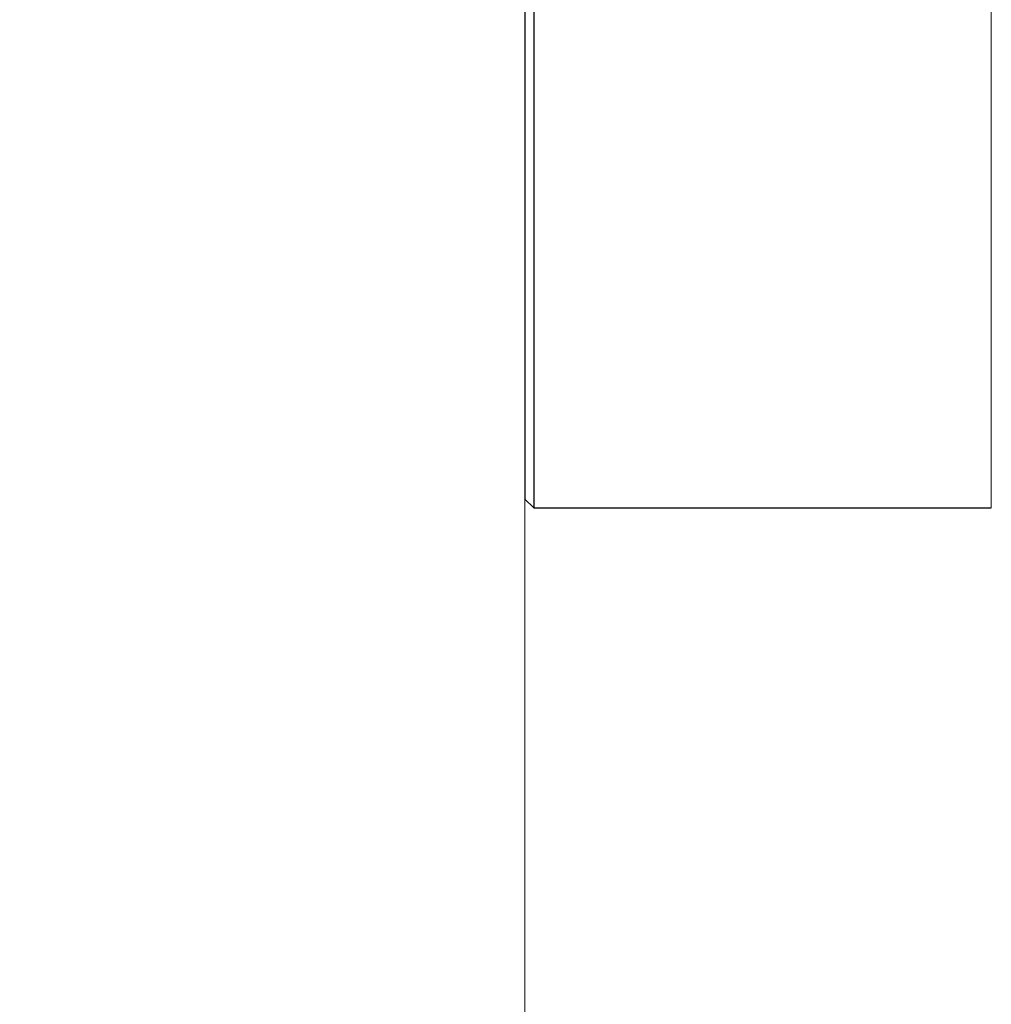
# Model space of a CAD drawing. Header units: inches. Extents: x 0 to 20790, y -12 to 14700.
# Tile 341 of 441: x 13929 to 14150, y 9566 to 9790. Entities that reach past the tile are written whole.
import ezdxf

# ---------------------------------------------------------------- set-up
doc = ezdxf.new("R2010")
doc.units = ezdxf.units.IN
doc.layers.add('1', color=7, linetype='Continuous', true_color=0xffffff)
doc.layers.add('254', color=7, linetype='Continuous', true_color=0xffffff)
doc.styles.add('latin_extended', font='simplex.shx')
doc.dimstyles.get("Standard").update_dxf_attribs({"dimtxt": 0.18, "dimasz": 0.18, "dimexe": 0.18, "dimexo": 0.0625, "dimgap": 0.09, "dimtad": 0, "dimtih": 1, "dimtoh": 1, "dimdec": 4, "dimzin": 0, "dimdsep": 46, "dimtxsty": 'Standard', "dimcen": 0.09, "dimadec": 0, "dimazin": 0, "dimtfac": 1, "dimtdec": 4, "dimtofl": 0, "dimtmove": 0, "dimatfit": 3, "dimfxl": 1, "dimtolj": 1, "dimtzin": 0, "dimarcsym": 0})

# ---------------------------------------------------------------- blocks, each defined once
blk = doc.blocks.new('_U6')
at = {"layer": '254', "color": 3, "linetype": 'Continuous', "lineweight": 13, "transparency": 16777216}
for p, q in [((14453.84, 10348.96), (14453.84, 8475.94)), ((14203.84, 10258.94), (14203.84, 8475.94)), ((14203.84, 8510.94), (12901.42, 8510.94)), ((14081.34, 8510.94), (13958.84, 8510.94)), ((14453.84, 8510.94), (14203.84, 8510.94)), ((14576.34, 8510.94), (14698.84, 8510.94))]:
    blk.add_line(p, q, dxfattribs=at)
at = {"layer": '254', "color": 3, "transparency": 16777216}
for points in [[(14081.34, 8490.52), (14081.34, 8531.36), (14203.84, 8510.94)], [(14576.34, 8531.36), (14576.34, 8490.52), (14453.84, 8510.94)]]:
    blk.add_solid(points, dxfattribs=at)
at = {"layer": 'Defpoints', "color": 0, "transparency": 16777216}
for p in [(14453.84, 10383.96), (14203.84, 10293.94), (14203.84, 8510.94)]:
    blk.add_point(p, dxfattribs=at)
at = {"layer": '254', "color": 2, "lineweight": 13, "transparency": 16777216, "insert": (12962.67, 8694.69), "char_height": 122.5, "attachment_point": 1, "style": 'latin_extended'}
blk.add_mtext('\\A1;250', dxfattribs=at)
blk = doc.blocks.new('_U7')
at = {"layer": '254', "color": 3, "linetype": 'Continuous', "lineweight": 13, "transparency": 16777216}
for p, q in [((14043.84, 10258.94), (14043.84, 8755.94)), ((14203.84, 10258.94), (14203.84, 8755.94)), ((14043.84, 8790.94), (12871.83, 8790.94)), ((13921.34, 8790.94), (13798.84, 8790.94)), ((14043.84, 8790.94), (14203.84, 8790.94)), ((14326.34, 8790.94), (14448.84, 8790.94))]:
    blk.add_line(p, q, dxfattribs=at)
at = {"layer": '254', "color": 3, "transparency": 16777216}
for points in [[(13921.34, 8770.52), (13921.34, 8811.36), (14043.84, 8790.94)], [(14326.34, 8811.36), (14326.34, 8770.52), (14203.84, 8790.94)]]:
    blk.add_solid(points, dxfattribs=at)
at = {"layer": 'Defpoints', "color": 0, "transparency": 16777216}
for p in [(14043.84, 10293.94), (14203.84, 10293.94), (14203.84, 8790.94)]:
    blk.add_point(p, dxfattribs=at)
at = {"layer": '254', "color": 2, "lineweight": 13, "transparency": 16777216, "insert": (12933.08, 9178.86), "char_height": 122.5, "attachment_point": 1, "style": 'latin_extended'}
blk.add_mtext('\\A1;\\C2;Flywheel\\P\\C2;90-240', dxfattribs=at)

msp = doc.modelspace()

# ---------------------------------------------------------------- linework, layer by layer
at = {"layer": '1', "color": 2, "linetype": 'Continuous', "lineweight": 25}
for p, q in [((14045.838, 10908.942), (14045.838, 9678.942)), ((14043.838, 10906.942), (14043.838, 9680.942)), ((14043.838, 9680.942), (14045.838, 9678.942)), ((14045.838, 9678.942), (14150.238, 9678.942))]:
    msp.add_line(p, q, dxfattribs=at)
at = {"layer": '1', "color": 110, "linetype": 'Continuous', "lineweight": 13}
msp.add_line((14150.238, 10908.942), (14150.238, 9678.942), dxfattribs=at)

# ---------------------------------------------------------------- dimensions: what is measured, and where the dimension line sits
at = {"layer": '254', "color": 2, "linetype": 'Continuous', "lineweight": 13}
dim = msp.add_linear_dim(base=(14203.838, 8510.942), p1=(14453.838, 10383.957), p2=(14203.838, 10293.942), dimstyle='Standard', override={"dimscale": 35, "dimtxt": 3.5, "dimasz": 3.5, "dimexe": 1, "dimexo": 1, "dimgap": 1.75, "dimtad": 1, "dimtih": 1, "dimtoh": 0, "dimdec": 2, "dimlfac": 1, "dimzin": 8, "dimdsep": 46, "dimlunit": 2, "dimtxsty": 'latin_extended', "dimsah": 1, "dimse1": 0, "dimse2": 0, "dimsd1": 0, "dimsd2": 0, "dimclrd": 3, "dimclre": 3, "dimclrt": 2, "dimtol": 0, "dimtm": -0.1, "dimtfac": 0.714286, "dimtdec": 3, "dimtofl": 1, "dimtmove": 0, "dimtzin": 8, "dimlwd": 13, "dimlwe": 13}, dxfattribs=at)
dim.commit()
dim.dimension.update_dxf_attribs({"geometry": '_U6', "text_midpoint": (13120.17, 8510.942), "dimtype": 160})
dim = msp.add_linear_dim(base=(14203.838, 8790.942), p1=(14043.838, 10293.942), p2=(14203.838, 10293.942), text='\\C2;Flywheel\\P\\C2;90-240', dimstyle='Standard', override={"dimscale": 35, "dimtxt": 3.5, "dimasz": 3.5, "dimexe": 1, "dimexo": 1, "dimgap": 1.75, "dimtad": 1, "dimtih": 1, "dimtoh": 0, "dimdec": 2, "dimlfac": 0.028571, "dimzin": 8, "dimdsep": 46, "dimlunit": 2, "dimpost": '', "dimtxsty": 'latin_extended', "dimsah": 1, "dimse1": 0, "dimse2": 0, "dimsd1": 0, "dimsd2": 0, "dimclrd": 3, "dimclre": 3, "dimclrt": 2, "dimtol": 0, "dimtm": -0.1, "dimtfac": 0.714286, "dimtdec": 3, "dimtofl": 1, "dimtmove": 0, "dimtzin": 8, "dimlwd": 13, "dimlwe": 13}, dxfattribs=at)
dim.commit()
dim.dimension.update_dxf_attribs({"geometry": '_U7', "text_midpoint": (13283.081, 8790.942), "dimtype": 160})

doc.saveas('drawing.dxf')
